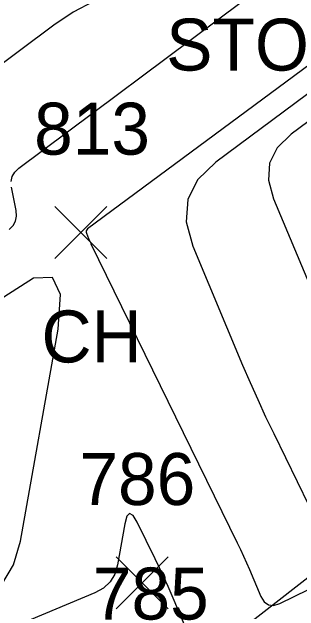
# Model space of a CAD drawing. Extents: x 1650836 to 1652450, y 332578 to 333908.
# Drawn here: x 1652038.33 to 1652049.38, y 332707.88 to 332730.94 of the extents above; entities that cross this region are included whole.
import ezdxf

# ---------------------------------------------------------------- set-up
doc = ezdxf.new("R2010")
doc.units = 0
for name, color, linetype in [('L_A', 7, 'Continuous'), ('L_C', 7, 'Continuous'), ('L_I', 7, 'Continuous'), ('L_TIC', 7, 'Continuous'), ('LAWE', 7, 'Continuous'), ('LSOGCMA', 7, 'Continuous'), ('LSOGCMI', 7, 'Continuous')]:
    doc.layers.add(name, color=color, linetype=linetype)

msp = doc.modelspace()

# ---------------------------------------------------------------- linework, layer by layer
at = {"layer": 'L_TIC'}
for points in [[(1652039.972, 332721.451), (1652041.972, 332723.451)], [(1652041.972, 332721.451), (1652039.972, 332723.451)], [(1652042.338, 332707.963), (1652044.338, 332709.963)], [(1652044.338, 332707.963), (1652042.338, 332709.963)]]:
    msp.add_lwpolyline(points, dxfattribs=at)
at = {"layer": 'LAWE'}
msp.add_lwpolyline([(1652113.729, 332729.971), (1652105.001, 332721.607), (1652097.708, 332720.127), (1652089.433, 332715.148), (1652085.656, 332707.437), (1652080.101, 332708.542), (1652073.451, 332709.446), (1652072.158, 332720.813), (1652060.852, 332721.144), (1652052.615, 332711.419), (1652043.802, 332704.554), (1652032.724, 332702.068), (1652025.188, 332702.458), (1652014.024, 332714.079), (1651995.915, 332712.612)], dxfattribs=at)
at = {"layer": 'LSOGCMA'}
for points in [[(1652054.097, 332732.112), (1652041.239, 332722.59), (1652041.203, 332722.555), (1652041.183, 332722.516), (1652041.18, 332722.472), (1652041.193, 332722.424), (1652041.278, 332722.222), (1652041.299, 332722.172), (1652041.322, 332722.122), (1652041.345, 332722.072), (1652041.368, 332722.023), (1652047, 332710.504), (1652047.122, 332710.25), (1652047.241, 332709.995), (1652047.356, 332709.738), (1652047.468, 332709.479), (1652047.908, 332708.443), (1652048.036, 332708.231), (1652048.2, 332708.115), (1652048.399, 332708.095), (1652048.634, 332708.171), (1652050.822, 332709.238)], [(1652037.935, 332708.904), (1652038.39, 332709.662), (1652038.657, 332710.57), (1652040.103, 332718.729), (1652040.197, 332720.072), (1652039.881, 332720.727), (1652039.155, 332720.693), (1652038.018, 332719.97)]]:
    msp.add_lwpolyline(points, dxfattribs=at)
at = {"layer": 'LSOGCMI'}
for points in [[(1652054.969, 332731.837), (1652053.596, 332729.95), (1652053.294, 332729.566), (1652052.966, 332729.209), (1652052.611, 332728.877), (1652052.23, 332728.572), (1652049.075, 332726.235), (1652048.539, 332725.715), (1652048.247, 332725.128), (1652048.199, 332724.474), (1652048.394, 332723.754), (1652052.211, 332714.673)], [(1652041.463, 332731.349), (1652040.683, 332730.937), (1652039.943, 332730.441), (1652036.066, 332727.547)], [(1652038.292, 332724.418), (1652038.333, 332724.61), (1652038.432, 332724.78), (1652038.587, 332724.928), (1652047.149, 332731.319)], [(1652053.163, 332730.342), (1652046.173, 332725.165), (1652045.473, 332724.486), (1652045.092, 332723.719), (1652045.029, 332722.864), (1652045.284, 332721.923), (1652047.207, 332717.346), (1652047.493, 332716.681), (1652047.787, 332716.02), (1652048.091, 332715.363), (1652048.404, 332714.711), (1652050.206, 332711.026)], [(1652038.215, 332722.566), (1652038.366, 332722.719), (1652038.462, 332722.893), (1652038.502, 332723.087), (1652038.485, 332723.302), (1652038.308, 332724.203)], [(1652045.221, 332706.743), (1652044.491, 332708.464), (1652044.335, 332708.824), (1652044.174, 332709.182), (1652044.009, 332709.538), (1652043.839, 332709.892), (1652043.149, 332711.304), (1652042.989, 332711.564), (1652042.856, 332711.639), (1652042.748, 332711.53), (1652042.667, 332711.236), (1652042.389, 332709.666), (1652042.282, 332709.305), (1652042.102, 332709.004), (1652041.847, 332708.762), (1652041.518, 332708.58), (1652032.487, 332704.808)]]:
    msp.add_lwpolyline(points, dxfattribs=at)

# ---------------------------------------------------------------- texts
at = {"layer": 'L_A'}
msp.add_text('CH', height=2, dxfattribs=at).set_placement((1652039.461, 332717.451))
at = {"layer": 'L_C'}
msp.add_text('STONE RETAINING', height=2, dxfattribs=at).set_placement((1652044.261, 332728.688))
at = {"layer": 'L_I'}
for s, p in [('813', (1652039.177, 332725.451)), ('786', (1652040.921, 332711.963)), ('785', (1652041.439, 332707.554))]:
    msp.add_text(s, height=2, dxfattribs=at).set_placement(p)

doc.saveas('drawing.dxf')
